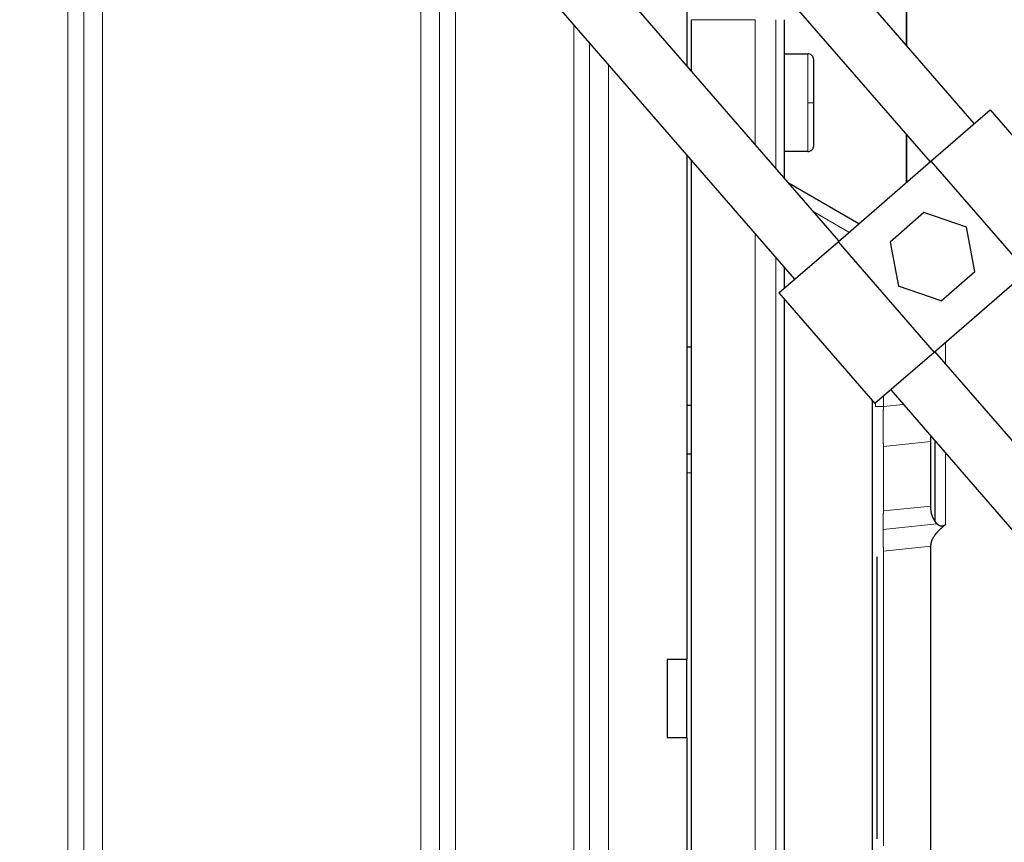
# Model space of a CAD drawing. Header units: inches. Extents: x 0 to 20790, y -12 to 14700.
# Tile 268 of 436: x 11269 to 11370, y 5611 to 5695. Entities that reach past the tile are written whole.
import ezdxf

# ---------------------------------------------------------------- set-up
doc = ezdxf.new("R2010")
doc.units = ezdxf.units.IN
doc.layers.add('1', color=7, linetype='Continuous', true_color=0xffffff)
doc.layers.add('254', color=7, linetype='Continuous', true_color=0xffffff)
doc.styles.add('latin_extended', font='simplex.shx')
doc.dimstyles.get("Standard").update_dxf_attribs({"dimtxt": 0.18, "dimasz": 0.18, "dimexe": 0.18, "dimexo": 0.0625, "dimgap": 0.09, "dimtad": 0, "dimtih": 1, "dimtoh": 1, "dimdec": 4, "dimzin": 0, "dimdsep": 46, "dimtxsty": 'Standard', "dimcen": 0.09, "dimadec": 0, "dimazin": 0, "dimtfac": 1, "dimtdec": 4, "dimtofl": 0, "dimtmove": 0, "dimatfit": 3, "dimfxl": 1, "dimtolj": 1, "dimtzin": 0, "dimarcsym": 0})

# ---------------------------------------------------------------- blocks, each defined once
blk = doc.blocks.new('_U0')
at = {"layer": '254', "color": 3, "linetype": 'Continuous', "lineweight": 13, "transparency": 16777216}
for p, q in [((10849.28, 6803.37), (11850.52, 6803.37)), ((11815.52, 6680.87), (11815.52, 4494.37)), ((10021.49, 4371.87), (11850.52, 4371.87))]:
    blk.add_line(p, q, dxfattribs=at)
at = {"layer": '254', "color": 3, "transparency": 16777216}
for points in [[(11835.94, 6680.87), (11795.11, 6680.87), (11815.52, 6803.37)], [(11795.11, 4494.37), (11835.94, 4494.37), (11815.52, 4371.87)]]:
    blk.add_solid(points, dxfattribs=at)
at = {"layer": 'Defpoints', "color": 0, "transparency": 16777216}
for p in [(10814.28, 6803.37), (9986.49, 4371.87), (11815.52, 4371.87)]:
    blk.add_point(p, dxfattribs=at)
at = {"layer": '254', "color": 2, "lineweight": 13, "transparency": 16777216, "insert": (11631.77, 5371.79), "char_height": 122.5, "attachment_point": 1, "rotation": 90, "style": 'latin_extended'}
blk.add_mtext('\\A1;2432', dxfattribs=at)

msp = doc.modelspace()

# ---------------------------------------------------------------- linework, layer by layer
at = {"layer": '1', "color": 2, "linetype": 'Continuous', "lineweight": 25}
for p, q in [((11320.251, 5728.823), (11361.9, 5680.815)), ((11366.432, 5684.746), (11328.194, 5728.824)), ((11352.573, 5672.721), (11319.173, 5711.222)), ((11359.49, 5709.762), (11359.49, 5692.737)), ((11359.491, 5692.744), (11359.491, 5709.756)), ((11314.641, 5707.29), (11348.041, 5668.79)), ((11336.99, 5696.874), (11336.99, 5690.683)), ((11337.49, 5690.107), (11337.49, 5695.374)), ((11346.99, 5679.157), (11346.99, 5695.374)), ((11346.99, 5691.874), (11349.39, 5691.874)), ((11349.99, 5686.874), (11349.99, 5691.274)), ((11349.99, 5682.474), (11349.99, 5686.874)), ((11361.996, 5680.896), (11368.039, 5686.139)), ((11368.039, 5686.139), (11377.868, 5674.808)), ((11359.49, 5683.584), (11359.49, 5678.713)), ((11359.491, 5678.719), (11359.491, 5683.583)), ((11336.99, 5681.527), (11336.99, 5629.874)), ((11349.39, 5681.874), (11346.99, 5681.874)), ((11337.49, 5551.874), (11337.49, 5680.95)), ((11352.478, 5672.639), (11361.996, 5680.896)), ((11361.996, 5680.896), (11371.825, 5669.566)), ((11354.601, 5674.481), (11347.482, 5678.591)), ((11361.278, 5675.619), (11357.804, 5672.604)), ((11365.626, 5674.117), (11361.278, 5675.619)), ((11366.499, 5669.6), (11365.626, 5674.117)), ((11346.435, 5667.397), (11352.478, 5672.639)), ((11352.478, 5672.639), (11362.307, 5661.309)), ((11357.804, 5672.604), (11358.677, 5668.088)), ((11346.99, 5667.878), (11346.99, 5670)), ((11371.825, 5669.566), (11362.307, 5661.309)), ((11363.025, 5666.586), (11366.499, 5669.6)), ((11363.025, 5666.586), (11358.677, 5668.088)), ((11346.435, 5667.397), (11356.264, 5656.066)), ((11346.99, 5551.874), (11346.99, 5666.755)), ((11336.99, 5661.874), (11337.49, 5661.874)), ((11362.307, 5661.309), (11356.264, 5656.066)), ((11396.427, 5622.171), (11362.402, 5661.392)), ((11362.43, 5661.36), (11362.43, 5661.415)), ((11357.869, 5657.461), (11391.895, 5618.239)), ((11355.99, 5656.381), (11355.99, 5580.267)), ((11337.49, 5655.874), (11336.99, 5655.874)), ((11361.99, 5645.364), (11361.99, 5652.71)), ((11362.43, 5643.981), (11362.43, 5652.204)), ((11337.491, 5650.874), (11336.99, 5650.874)), ((11361.99, 5610.285), (11361.99, 5641.463)), ((11356.49, 5611.505), (11356.49, 5640.387)), ((11336.99, 5629.874), (11334.99, 5629.874)), ((11334.99, 5629.874), (11334.99, 5621.874)), ((11336.99, 5621.874), (11336.99, 5629.874)), ((11334.99, 5621.874), (11336.99, 5621.874)), ((11336.99, 5621.874), (11336.99, 5550.374))]:
    msp.add_line(p, q, dxfattribs=at)
at = {"layer": '1', "color": 110, "linetype": 'Continuous', "lineweight": 13}
for p, q in [((11273.656, 5696.874), (11273.656, 5550.374)), ((11275.278, 5550.374), (11275.278, 5696.874)), ((11277.192, 5550.374), (11277.192, 5696.874)), ((11309.789, 5696.874), (11309.789, 5550.374)), ((11311.703, 5696.874), (11311.703, 5550.374)), ((11313.325, 5550.374), (11313.325, 5696.874)), ((11337.49, 5695.374), (11343.99, 5695.374)), ((11343.99, 5695.374), (11343.99, 5682.614)), ((11346.112, 5695.374), (11346.112, 5680.168)), ((11325.436, 5694.846), (11325.436, 5550.374)), ((11327.058, 5550.374), (11327.058, 5692.976)), ((11349.39, 5691.874), (11349.39, 5686.874)), ((11328.972, 5550.374), (11328.972, 5690.769)), ((11349.39, 5686.874), (11349.99, 5686.874)), ((11349.39, 5686.874), (11349.39, 5681.874)), ((11353.596, 5673.61), (11350.003, 5675.684)), ((11343.99, 5673.457), (11343.99, 5551.874)), ((11346.112, 5671.013), (11346.112, 5551.874)), ((11363.49, 5660.137), (11363.49, 5662.335)), ((11356.308, 5656.104), (11356.308, 5655.782)), ((11357.127, 5656.814), (11357.127, 5655.782)), ((11359.145, 5655.991), (11357.127, 5655.782)), ((11361.99, 5652.169), (11357.127, 5651.666)), ((11357.127, 5651.666), (11357.127, 5645.076)), ((11363.49, 5643.677), (11363.49, 5650.981)), ((11336.99, 5648.971), (11337.491, 5648.971)), ((11361.99, 5645.579), (11357.127, 5645.076)), ((11357.099, 5643.185), (11362.607, 5643.755)), ((11361.99, 5641.463), (11357.127, 5640.96)), ((11357.127, 5640.96), (11357.127, 5610.789))]:
    msp.add_line(p, q, dxfattribs=at)
at = {"layer": '1', "color": 2, "linetype": 'Continuous', "lineweight": 25}
for points, knots in [([(11349.99, 5691.274), (11349.99, 5691.353), (11349.968, 5691.465), (11349.896, 5691.606), (11349.818, 5691.702), (11349.722, 5691.78), (11349.581, 5691.852), (11349.469, 5691.874), (11349.39, 5691.874)], [0, 0, 0, 0, 0.2394568, 0.3683607, 0.5, 0.6316393, 0.7605432, 1, 1, 1, 1]), ([(11349.39, 5681.874), (11349.469, 5681.875), (11349.581, 5681.896), (11349.722, 5681.969), (11349.818, 5682.047), (11349.896, 5682.143), (11349.968, 5682.283), (11349.99, 5682.396), (11349.99, 5682.474)], [0, 0, 0, 0, 0.2394568, 0.3683607, 0.5, 0.6316393, 0.7605432, 1, 1, 1, 1]), ([(11362.432, 5643.981), (11362.427, 5643.989), (11362.417, 5644.004), (11362.403, 5644.027), (11362.388, 5644.05), (11362.374, 5644.073), (11362.36, 5644.096), (11362.346, 5644.119), (11362.333, 5644.143), (11362.32, 5644.166), (11362.307, 5644.189), (11362.294, 5644.212), (11362.282, 5644.236), (11362.27, 5644.259), (11362.258, 5644.283), (11362.246, 5644.306), (11362.235, 5644.33), (11362.224, 5644.353), (11362.213, 5644.377), (11362.202, 5644.401), (11362.192, 5644.424), (11362.182, 5644.448), (11362.172, 5644.472), (11362.162, 5644.496), (11362.153, 5644.52), (11362.144, 5644.544), (11362.135, 5644.567), (11362.126, 5644.591), (11362.118, 5644.615), (11362.11, 5644.639), (11362.102, 5644.663), (11362.095, 5644.687), (11362.087, 5644.711), (11362.08, 5644.736), (11362.074, 5644.76), (11362.067, 5644.784), (11362.061, 5644.808), (11362.055, 5644.832), (11362.049, 5644.856), (11362.044, 5644.88), (11362.039, 5644.905), (11362.034, 5644.929), (11362.029, 5644.953), (11362.025, 5644.977), (11362.02, 5645.001), (11362.017, 5645.026), (11362.013, 5645.05), (11362.01, 5645.074), (11362.007, 5645.098), (11362.004, 5645.122), (11362.001, 5645.147), (11361.999, 5645.171), (11361.997, 5645.195), (11361.995, 5645.219), (11361.994, 5645.243), (11361.993, 5645.267), (11361.992, 5645.291), (11361.991, 5645.316), (11361.991, 5645.34), (11361.99, 5645.356), (11361.99, 5645.364)], [0, 0, 0, 0, 0.0172113, 0.034404, 0.0515792, 0.0687379, 0.0858812, 0.1030102, 0.120126, 0.1372295, 0.154322, 0.1714044, 0.1884779, 0.2055435, 0.2226022, 0.2396552, 0.2567035, 0.2737481, 0.2907902, 0.3078309, 0.3248711, 0.3419119, 0.3589545, 0.3759998, 0.3930489, 0.4101029, 0.4271627, 0.4442296, 0.4613044, 0.4783882, 0.4954821, 0.512587, 0.5297041, 0.5468342, 0.5639785, 0.581138, 0.5983135, 0.6155062, 0.632717, 0.6499469, 0.6671969, 0.6844679, 0.7017608, 0.7190768, 0.7364166, 0.7537813, 0.7711717, 0.7885888, 0.8060335, 0.8235067, 0.8410093, 0.8585423, 0.8761064, 0.8937025, 0.9113315, 0.9289944, 0.9466918, 0.9644246, 0.9821938, 1, 1, 1, 1]), ([(11362.607, 5643.755), (11362.603, 5643.759), (11362.595, 5643.768), (11362.583, 5643.781), (11362.571, 5643.794), (11362.559, 5643.808), (11362.547, 5643.822), (11362.535, 5643.836), (11362.524, 5643.851), (11362.512, 5643.866), (11362.5, 5643.881), (11362.488, 5643.897), (11362.476, 5643.913), (11362.465, 5643.929), (11362.453, 5643.945), (11362.441, 5643.962), (11362.434, 5643.974), (11362.43, 5643.98)], [0, 0, 0, 0, 0.060162, 0.1212071, 0.1831466, 0.2459916, 0.3097528, 0.3744409, 0.4400662, 0.5066391, 0.5741694, 0.6426672, 0.7121419, 0.7826033, 0.8540606, 0.9265231, 1, 1, 1, 1]), ([(11361.99, 5641.463), (11361.99, 5641.469), (11361.991, 5641.482), (11361.991, 5641.5), (11361.991, 5641.519), (11361.992, 5641.537), (11361.993, 5641.556), (11361.995, 5641.574), (11361.996, 5641.593), (11361.998, 5641.611), (11362, 5641.63), (11362.002, 5641.649), (11362.004, 5641.667), (11362.007, 5641.686), (11362.01, 5641.705), (11362.013, 5641.723), (11362.016, 5641.742), (11362.02, 5641.761), (11362.024, 5641.78), (11362.028, 5641.798), (11362.032, 5641.817), (11362.037, 5641.836), (11362.041, 5641.855), (11362.046, 5641.874), (11362.051, 5641.893), (11362.057, 5641.912), (11362.062, 5641.931), (11362.068, 5641.95), (11362.074, 5641.969), (11362.081, 5641.988), (11362.087, 5642.007), (11362.094, 5642.026), (11362.101, 5642.045), (11362.108, 5642.064), (11362.116, 5642.083), (11362.124, 5642.102), (11362.15, 5642.165), (11362.2, 5642.272), (11362.284, 5642.422), (11362.381, 5642.572), (11362.467, 5642.689), (11362.533, 5642.773), (11362.576, 5642.825), (11362.62, 5642.877), (11362.666, 5642.929), (11362.714, 5642.982), (11362.763, 5643.035), (11362.814, 5643.087), (11362.867, 5643.14), (11362.922, 5643.194), (11362.978, 5643.247), (11363.036, 5643.3), (11363.096, 5643.354), (11363.158, 5643.408), (11363.221, 5643.461), (11363.286, 5643.515), (11363.352, 5643.569), (11363.421, 5643.624), (11363.467, 5643.659), (11363.49, 5643.677)], [0, 0, 0, 0, 0.0066605, 0.0133311, 0.0200127, 0.0267063, 0.0334128, 0.0401331, 0.0468681, 0.0536188, 0.060386, 0.0671707, 0.0739737, 0.0807959, 0.0876382, 0.0945014, 0.1013865, 0.1082942, 0.1152255, 0.1221811, 0.1291618, 0.1361685, 0.143202, 0.1502631, 0.1573526, 0.1644712, 0.1716198, 0.178799, 0.1860097, 0.1932525, 0.2005283, 0.2078377, 0.2151814, 0.2225601, 0.2299746, 0.2374255, 0.2449135, 0.3040013, 0.3658119, 0.4305884, 0.4985414, 0.522413, 0.5467269, 0.5714894, 0.596706, 0.6223822, 0.6485232, 0.6751338, 0.7022186, 0.7297819, 0.7578279, 0.7863605, 0.8153833, 0.8448999, 0.8749135, 0.9054275, 0.9364446, 0.9679679, 1, 1, 1, 1]), ([(11363.49, 5643.677), (11363.486, 5643.674), (11363.477, 5643.667), (11363.463, 5643.657), (11363.449, 5643.647), (11363.436, 5643.638), (11363.422, 5643.629), (11363.408, 5643.62), (11363.395, 5643.611), (11363.381, 5643.603), (11363.368, 5643.596), (11363.354, 5643.588), (11363.341, 5643.581), (11363.327, 5643.575), (11363.314, 5643.568), (11363.3, 5643.562), (11363.287, 5643.556), (11363.274, 5643.551), (11363.261, 5643.546), (11363.247, 5643.541), (11363.234, 5643.537), (11363.221, 5643.533), (11363.208, 5643.53), (11363.195, 5643.526), (11363.182, 5643.523), (11363.168, 5643.521), (11363.155, 5643.519), (11363.142, 5643.517), (11363.129, 5643.515), (11363.117, 5643.514), (11363.104, 5643.513), (11363.091, 5643.513), (11363.078, 5643.512), (11363.065, 5643.513), (11363.052, 5643.513), (11363.039, 5643.514), (11363.027, 5643.515), (11363.014, 5643.517), (11363.001, 5643.519), (11362.989, 5643.521), (11362.976, 5643.524), (11362.959, 5643.528), (11362.937, 5643.534), (11362.911, 5643.542), (11362.885, 5643.553), (11362.859, 5643.564), (11362.833, 5643.577), (11362.807, 5643.591), (11362.782, 5643.607), (11362.756, 5643.624), (11362.731, 5643.643), (11362.706, 5643.663), (11362.681, 5643.684), (11362.656, 5643.706), (11362.631, 5643.73), (11362.615, 5643.747), (11362.607, 5643.755)], [0, 0, 0, 0, 0.0164618, 0.0327096, 0.0487474, 0.0645794, 0.0802101, 0.0956441, 0.1108864, 0.1259422, 0.1408168, 0.1555158, 0.1700452, 0.184411, 0.1986197, 0.2126779, 0.2265925, 0.2403705, 0.2540193, 0.2675467, 0.2809603, 0.2942683, 0.3074789, 0.3206007, 0.3336422, 0.3466124, 0.3595202, 0.3723748, 0.3851854, 0.3979614, 0.4107122, 0.4234474, 0.4361763, 0.4489087, 0.4616538, 0.4744213, 0.4872205, 0.5000608, 0.5129512, 0.525901, 0.538919, 0.552014, 0.5796768, 0.6077947, 0.6364324, 0.6656501, 0.6955043, 0.7260465, 0.7573243, 0.7893809, 0.8222553, 0.8559828, 0.8905947, 0.926119, 0.9625803, 1, 1, 1, 1])]:
    msp.add_open_spline(points, degree=3, knots=knots, dxfattribs=at)
at = {"layer": '1', "color": 110, "linetype": 'Continuous', "lineweight": 13}
msp.add_rational_spline([(11356.308, 5655.782), (11356.626, 5655.782), (11357.127, 5655.782)], [1, 0.875233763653, 0.856763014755], degree=2, dxfattribs=at)
for points, knots in [([(11357.127, 5655.782), (11357.126, 5655.77), (11357.126, 5655.747), (11357.125, 5655.711), (11357.124, 5655.676), (11357.123, 5655.641), (11357.123, 5655.606), (11357.122, 5655.57), (11357.121, 5655.535), (11357.12, 5655.5), (11357.12, 5655.465), (11357.119, 5655.43), (11357.118, 5655.395), (11357.117, 5655.36), (11357.117, 5655.324), (11357.116, 5655.289), (11357.116, 5655.254), (11357.115, 5655.22), (11357.114, 5655.185), (11357.114, 5655.15), (11357.113, 5655.115), (11357.112, 5655.08), (11357.112, 5655.045), (11357.111, 5655.011), (11357.111, 5654.976), (11357.11, 5654.941), (11357.11, 5654.907), (11357.109, 5654.872), (11357.109, 5654.838), (11357.108, 5654.803), (11357.108, 5654.769), (11357.107, 5654.735), (11357.107, 5654.701), (11357.106, 5654.666), (11357.106, 5654.632), (11357.105, 5654.598), (11357.105, 5654.564), (11357.105, 5654.53), (11357.104, 5654.497), (11357.104, 5654.463), (11357.104, 5654.429), (11357.103, 5654.396), (11357.103, 5654.362), (11357.102, 5654.329), (11357.102, 5654.295), (11357.102, 5654.262), (11357.102, 5654.229), (11357.101, 5654.196), (11357.101, 5654.163), (11357.101, 5654.13), (11357.101, 5654.097), (11357.1, 5654.064), (11357.1, 5654.031), (11357.1, 5653.999), (11357.1, 5653.966), (11357.1, 5653.934), (11357.099, 5653.902), (11357.099, 5653.869), (11357.099, 5653.837), (11357.099, 5653.805), (11357.099, 5653.773), (11357.099, 5653.742), (11357.099, 5653.71), (11357.099, 5653.678), (11357.099, 5653.647), (11357.099, 5653.616), (11357.098, 5653.584), (11357.098, 5653.542), (11357.099, 5653.487), (11357.099, 5653.421), (11357.099, 5653.355), (11357.099, 5653.29), (11357.099, 5653.224), (11357.1, 5653.159), (11357.1, 5653.094), (11357.101, 5653.03), (11357.101, 5652.966), (11357.102, 5652.902), (11357.102, 5652.838), (11357.103, 5652.775), (11357.104, 5652.713), (11357.105, 5652.65), (11357.105, 5652.588), (11357.106, 5652.527), (11357.107, 5652.466), (11357.108, 5652.405), (11357.109, 5652.345), (11357.11, 5652.285), (11357.112, 5652.226), (11357.113, 5652.167), (11357.114, 5652.109), (11357.116, 5652.052), (11357.117, 5651.995), (11357.118, 5651.938), (11357.12, 5651.883), (11357.122, 5651.827), (11357.123, 5651.773), (11357.125, 5651.719), (11357.126, 5651.684), (11357.127, 5651.666)], [0, 0, 0, 0, 0.007708, 0.0154141, 0.0231182, 0.0308203, 0.03852, 0.0462175, 0.0539124, 0.0616048, 0.0692945, 0.0769813, 0.0846652, 0.092346, 0.1000237, 0.107698, 0.115369, 0.1230364, 0.1307001, 0.1383601, 0.1460162, 0.1536683, 0.1613163, 0.16896, 0.1765994, 0.1842344, 0.1918648, 0.1994904, 0.2071113, 0.2147272, 0.2223382, 0.2299439, 0.2375444, 0.2451396, 0.2527293, 0.2603133, 0.2678917, 0.2754643, 0.2830309, 0.2905915, 0.298146, 0.3056943, 0.3132362, 0.3207716, 0.3283005, 0.3358227, 0.3433382, 0.3508468, 0.3583484, 0.3658429, 0.3733303, 0.3808104, 0.3882831, 0.3957483, 0.403206, 0.410656, 0.4180982, 0.4255326, 0.4329591, 0.4403774, 0.4477877, 0.4551897, 0.4625834, 0.4699687, 0.4773455, 0.4847137, 0.4920733, 0.4994241, 0.5151173, 0.5308501, 0.5466216, 0.562431, 0.5782774, 0.5941599, 0.6100776, 0.6260295, 0.6420147, 0.6580322, 0.674081, 0.6901602, 0.7062686, 0.7224053, 0.7385692, 0.7547593, 0.7709744, 0.7872136, 0.8034757, 0.8197596, 0.8360642, 0.8523883, 0.868731, 0.885091, 0.9014671, 0.9178583, 0.9342635, 0.9506813, 0.9671108, 0.9835508, 1, 1, 1, 1]), ([(11357.127, 5645.076), (11357.126, 5645.066), (11357.126, 5645.047), (11357.125, 5645.018), (11357.124, 5644.99), (11357.123, 5644.961), (11357.122, 5644.931), (11357.121, 5644.902), (11357.12, 5644.872), (11357.119, 5644.843), (11357.119, 5644.813), (11357.118, 5644.782), (11357.117, 5644.752), (11357.116, 5644.722), (11357.115, 5644.691), (11357.115, 5644.66), (11357.114, 5644.63), (11357.113, 5644.598), (11357.112, 5644.567), (11357.112, 5644.536), (11357.111, 5644.504), (11357.11, 5644.473), (11357.11, 5644.441), (11357.109, 5644.409), (11357.109, 5644.377), (11357.108, 5644.345), (11357.107, 5644.312), (11357.107, 5644.28), (11357.106, 5644.247), (11357.106, 5644.214), (11357.105, 5644.181), (11357.105, 5644.148), (11357.104, 5644.115), (11357.104, 5644.082), (11357.104, 5644.049), (11357.103, 5644.015), (11357.103, 5643.982), (11357.102, 5643.948), (11357.102, 5643.914), (11357.102, 5643.88), (11357.101, 5643.846), (11357.101, 5643.812), (11357.101, 5643.778), (11357.101, 5643.744), (11357.1, 5643.709), (11357.1, 5643.675), (11357.1, 5643.64), (11357.1, 5643.606), (11357.1, 5643.571), (11357.099, 5643.536), (11357.099, 5643.501), (11357.099, 5643.466), (11357.099, 5643.431), (11357.099, 5643.396), (11357.099, 5643.361), (11357.099, 5643.326), (11357.099, 5643.291), (11357.099, 5643.255), (11357.099, 5643.22), (11357.099, 5643.197), (11357.099, 5643.185)], [0, 0, 0, 0, 0.0174846, 0.034968, 0.0524499, 0.0699299, 0.0874075, 0.1048823, 0.122354, 0.1398221, 0.1572862, 0.174746, 0.192201, 0.2096508, 0.2270949, 0.2445332, 0.261965, 0.27939, 0.2968078, 0.314218, 0.3316202, 0.3490141, 0.3663991, 0.383775, 0.4011413, 0.4184977, 0.4358437, 0.4531789, 0.470503, 0.4878156, 0.5051163, 0.5224047, 0.5396804, 0.5569431, 0.5741923, 0.5914278, 0.6086491, 0.6258558, 0.6430476, 0.6602241, 0.677385, 0.6945299, 0.7116584, 0.7287702, 0.7458648, 0.7629421, 0.7800015, 0.7970428, 0.8140656, 0.8310696, 0.8480544, 0.8650197, 0.8819652, 0.8988904, 0.9157952, 0.9326791, 0.9495419, 0.9663832, 0.9832026, 1, 1, 1, 1]), ([(11357.099, 5643.185), (11357.099, 5643.173), (11357.099, 5643.149), (11357.099, 5643.114), (11357.099, 5643.078), (11357.099, 5643.042), (11357.099, 5643.006), (11357.099, 5642.97), (11357.099, 5642.933), (11357.099, 5642.897), (11357.099, 5642.86), (11357.099, 5642.824), (11357.1, 5642.787), (11357.1, 5642.75), (11357.1, 5642.713), (11357.1, 5642.676), (11357.1, 5642.638), (11357.101, 5642.601), (11357.101, 5642.563), (11357.101, 5642.526), (11357.101, 5642.488), (11357.102, 5642.45), (11357.102, 5642.412), (11357.102, 5642.374), (11357.103, 5642.336), (11357.103, 5642.298), (11357.104, 5642.259), (11357.104, 5642.221), (11357.104, 5642.183), (11357.105, 5642.144), (11357.105, 5642.105), (11357.106, 5642.067), (11357.106, 5642.028), (11357.107, 5641.989), (11357.107, 5641.95), (11357.108, 5641.911), (11357.109, 5641.872), (11357.109, 5641.833), (11357.11, 5641.793), (11357.11, 5641.754), (11357.111, 5641.715), (11357.112, 5641.675), (11357.112, 5641.636), (11357.113, 5641.596), (11357.114, 5641.557), (11357.115, 5641.517), (11357.115, 5641.477), (11357.116, 5641.438), (11357.117, 5641.398), (11357.118, 5641.358), (11357.119, 5641.319), (11357.119, 5641.279), (11357.12, 5641.239), (11357.121, 5641.199), (11357.122, 5641.159), (11357.123, 5641.119), (11357.124, 5641.079), (11357.125, 5641.039), (11357.126, 5641), (11357.126, 5640.973), (11357.127, 5640.96)], [0, 0, 0, 0, 0.0167974, 0.0336168, 0.0504581, 0.0673209, 0.0842048, 0.1011096, 0.1180348, 0.1349803, 0.1519456, 0.1689304, 0.1859344, 0.2029572, 0.2199985, 0.2370579, 0.2541352, 0.2712298, 0.2883416, 0.3054701, 0.322615, 0.3397758, 0.3569524, 0.3741442, 0.3913509, 0.4085722, 0.4258077, 0.4430569, 0.4603196, 0.4775953, 0.4948837, 0.5121844, 0.529497, 0.5468211, 0.5641563, 0.5815023, 0.5988586, 0.616225, 0.6336008, 0.6509859, 0.6683797, 0.685782, 0.7031922, 0.72061, 0.738035, 0.7554668, 0.772905, 0.7903492, 0.807799, 0.825254, 0.8427138, 0.8601779, 0.877646, 0.8951177, 0.9125925, 0.9300701, 0.9475501, 0.965032, 0.9825154, 1, 1, 1, 1])]:
    msp.add_open_spline(points, degree=3, knots=knots, dxfattribs=at)

# ---------------------------------------------------------------- dimensions: what is measured, and where the dimension line sits
at = {"layer": '254', "color": 2, "linetype": 'Continuous', "lineweight": 13}
dim = msp.add_linear_dim(base=(11815.522214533, 4371.874375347), p1=(10814.281945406, 6803.374375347), p2=(9986.49047022, 4371.874375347), angle=90, dimstyle='Standard', override={"dimscale": 35, "dimtxt": 3.5, "dimasz": 3.5, "dimexe": 1, "dimexo": 1, "dimgap": 1.75, "dimtad": 1, "dimtih": 0, "dimtoh": 0, "dimdec": 0, "dimlfac": 1, "dimzin": 8, "dimdsep": 46, "dimlunit": 2, "dimtxsty": 'latin_extended', "dimsah": 1, "dimse1": 0, "dimse2": 0, "dimsd1": 0, "dimsd2": 0, "dimclrd": 3, "dimclre": 3, "dimclrt": 2, "dimtol": 0, "dimtm": -0.1, "dimtfac": 0.714286, "dimtdec": 3, "dimtofl": 1, "dimtmove": 0, "dimtzin": 8, "dimlwd": 13, "dimlwe": 13}, dxfattribs=at)
dim.commit()
dim.dimension.update_dxf_attribs({"geometry": '_U0', "text_midpoint": (11815.522214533, 5587.624375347), "dimtype": 160})

doc.saveas('drawing.dxf')
